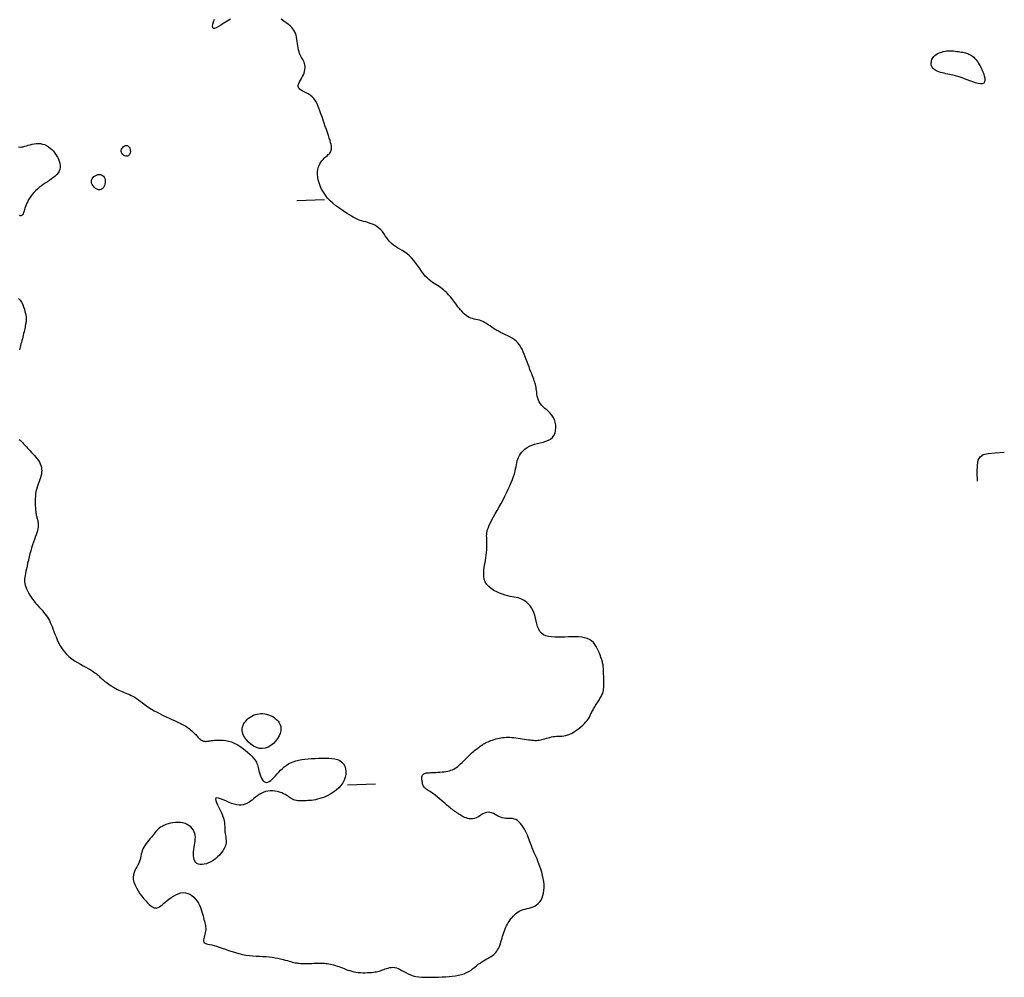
# Model space of a CAD drawing. Header units: millimetres. Extents: x 32690613 to 32693367, y 5343692 to 5344708.
# Tile 800 of 1009: x 32693007 to 32693043, y 5344110 to 5344145. Entities that reach past the tile are written whole.
import ezdxf

# ---------------------------------------------------------------- set-up
doc = ezdxf.new("R2010")
doc.units = ezdxf.units.MM
doc.header["$LTSCALE"] = 20
doc.layers.add('02-DGM_HL_492.00', color=82, linetype='Continuous')
doc.layers.add('02-DGM_HL_492.50', color=92, linetype='Continuous')

msp = doc.modelspace()

# ---------------------------------------------------------------- linework, layer by layer
at = {"layer": '02-DGM_HL_492.00', "elevation": 492, "flags": 128}
msp.add_lwpolyline([(32693041.281, 5344143.4), (32693041.323, 5344143.374), (32693041.366, 5344143.344), (32693041.409, 5344143.308), (32693041.453, 5344143.265), (32693041.497, 5344143.215), (32693041.54, 5344143.157), (32693041.585, 5344143.09), (32693041.629, 5344143.013), (32693041.674, 5344142.927), (32693041.716, 5344142.835), (32693041.754, 5344142.74), (32693041.783, 5344142.647), (32693041.801, 5344142.561), (32693041.807, 5344142.485), (32693041.795, 5344142.423), (32693041.765, 5344142.379), (32693041.715, 5344142.357), (32693041.646, 5344142.354), (32693041.564, 5344142.366), (32693041.472, 5344142.391), (32693041.373, 5344142.423), (32693041.273, 5344142.461), (32693041.174, 5344142.5), (32693041.081, 5344142.536), (32693040.997, 5344142.567), (32693040.92, 5344142.593), (32693040.85, 5344142.615), (32693040.785, 5344142.634), (32693040.723, 5344142.65), (32693040.663, 5344142.664), (32693040.603, 5344142.677), (32693040.541, 5344142.69), (32693040.477, 5344142.703), (32693040.411, 5344142.718), (32693040.344, 5344142.733), (32693040.278, 5344142.75), (32693040.214, 5344142.767), (32693040.154, 5344142.786), (32693040.099, 5344142.807), (32693040.05, 5344142.829), (32693040.009, 5344142.853), (32693039.974, 5344142.879), (32693039.946, 5344142.907), (32693039.924, 5344142.937), (32693039.907, 5344142.968), (32693039.896, 5344143), (32693039.888, 5344143.034), (32693039.885, 5344143.07), (32693039.886, 5344143.107), (32693039.89, 5344143.145), (32693039.898, 5344143.184), (32693039.911, 5344143.222), (32693039.928, 5344143.26), (32693039.951, 5344143.298), (32693039.979, 5344143.333), (32693040.013, 5344143.367), (32693040.052, 5344143.399), (32693040.098, 5344143.427), (32693040.148, 5344143.454), (32693040.202, 5344143.477), (32693040.259, 5344143.496), (32693040.318, 5344143.513), (32693040.379, 5344143.525), (32693040.442, 5344143.534), (32693040.504, 5344143.539), (32693040.566, 5344143.54), (32693040.628, 5344143.538), (32693040.688, 5344143.533), (32693040.748, 5344143.527), (32693040.806, 5344143.519), (32693040.862, 5344143.511), (32693040.915, 5344143.502), (32693040.967, 5344143.494), (32693041.016, 5344143.486), (32693041.063, 5344143.477), (32693041.108, 5344143.466), (32693041.152, 5344143.454), (32693041.195, 5344143.439), (32693041.238, 5344143.421)], close=True, dxfattribs=at)
msp.add_lwpolyline([(32693041.545, 5344128.11), (32693041.534, 5344128.44), (32693041.538, 5344128.688), (32693041.568, 5344128.867), (32693041.635, 5344128.989), (32693041.752, 5344129.066), (32693041.928, 5344129.11), (32693042.175, 5344129.133), (32693042.505, 5344129.148)], dxfattribs=at)
at = {"layer": '02-DGM_HL_492.50', "elevation": 492.5, "flags": 128}
for points in [[(32693007.179, 5344129.612), (32693007.212, 5344129.584), (32693007.245, 5344129.555), (32693007.277, 5344129.524), (32693007.308, 5344129.492), (32693007.34, 5344129.457), (32693007.372, 5344129.42), (32693007.405, 5344129.381), (32693007.441, 5344129.34), (32693007.481, 5344129.296), (32693007.524, 5344129.249), (32693007.572, 5344129.199), (32693007.623, 5344129.147), (32693007.676, 5344129.093), (32693007.728, 5344129.036), (32693007.78, 5344128.978), (32693007.828, 5344128.918), (32693007.871, 5344128.858), (32693007.909, 5344128.797), (32693007.939, 5344128.736), (32693007.961, 5344128.674), (32693007.976, 5344128.612), (32693007.985, 5344128.55), (32693007.988, 5344128.487), (32693007.984, 5344128.425), (32693007.976, 5344128.362), (32693007.962, 5344128.299), (32693007.943, 5344128.235), (32693007.921, 5344128.171), (32693007.897, 5344128.106), (32693007.872, 5344128.039), (32693007.846, 5344127.969), (32693007.823, 5344127.897), (32693007.801, 5344127.821), (32693007.783, 5344127.741), (32693007.77, 5344127.657), (32693007.761, 5344127.571), (32693007.756, 5344127.483), (32693007.754, 5344127.396), (32693007.755, 5344127.312), (32693007.757, 5344127.231), (32693007.762, 5344127.157), (32693007.767, 5344127.09), (32693007.773, 5344127.032), (32693007.779, 5344126.982), (32693007.786, 5344126.939), (32693007.793, 5344126.901), (32693007.8, 5344126.866), (32693007.809, 5344126.834), (32693007.817, 5344126.802), (32693007.827, 5344126.77), (32693007.837, 5344126.736), (32693007.846, 5344126.699), (32693007.854, 5344126.66), (32693007.861, 5344126.617), (32693007.864, 5344126.571), (32693007.864, 5344126.52), (32693007.86, 5344126.464), (32693007.849, 5344126.404), (32693007.833, 5344126.338), (32693007.812, 5344126.267), (32693007.786, 5344126.19), (32693007.757, 5344126.108), (32693007.725, 5344126.021), (32693007.692, 5344125.929), (32693007.659, 5344125.831), (32693007.626, 5344125.728), (32693007.594, 5344125.62), (32693007.564, 5344125.509), (32693007.536, 5344125.397), (32693007.509, 5344125.286), (32693007.484, 5344125.177), (32693007.462, 5344125.073), (32693007.441, 5344124.975), (32693007.422, 5344124.886), (32693007.406, 5344124.807), (32693007.392, 5344124.736), (32693007.382, 5344124.673), (32693007.376, 5344124.613), (32693007.374, 5344124.557), (32693007.377, 5344124.501), (32693007.385, 5344124.445), (32693007.4, 5344124.385), (32693007.421, 5344124.321), (32693007.449, 5344124.253), (32693007.482, 5344124.181), (32693007.52, 5344124.108), (32693007.563, 5344124.034), (32693007.61, 5344123.959), (32693007.661, 5344123.885), (32693007.714, 5344123.813), (32693007.77, 5344123.744), (32693007.828, 5344123.677), (32693007.886, 5344123.611), (32693007.944, 5344123.548), (32693008, 5344123.485), (32693008.054, 5344123.424), (32693008.105, 5344123.363), (32693008.151, 5344123.302), (32693008.193, 5344123.241), (32693008.23, 5344123.179), (32693008.265, 5344123.115), (32693008.297, 5344123.047), (32693008.328, 5344122.976), (32693008.359, 5344122.9), (32693008.39, 5344122.818), (32693008.424, 5344122.729), (32693008.46, 5344122.633), (32693008.501, 5344122.531), (32693008.546, 5344122.426), (32693008.596, 5344122.319), (32693008.653, 5344122.212), (32693008.718, 5344122.107), (32693008.791, 5344122.007), (32693008.873, 5344121.913), (32693008.964, 5344121.826), (32693009.063, 5344121.748), (32693009.167, 5344121.676), (32693009.272, 5344121.61), (32693009.376, 5344121.551), (32693009.477, 5344121.497), (32693009.572, 5344121.447), (32693009.657, 5344121.401), (32693009.731, 5344121.359), (32693009.795, 5344121.32), (32693009.85, 5344121.284), (32693009.898, 5344121.249), (32693009.939, 5344121.216), (32693009.976, 5344121.185), (32693010.011, 5344121.155), (32693010.043, 5344121.125), (32693010.076, 5344121.094), (32693010.109, 5344121.064), (32693010.143, 5344121.034), (32693010.178, 5344121.003), (32693010.216, 5344120.971), (32693010.256, 5344120.939), (32693010.299, 5344120.906), (32693010.345, 5344120.872), (32693010.395, 5344120.837), (32693010.449, 5344120.801), (32693010.505, 5344120.765), (32693010.564, 5344120.73), (32693010.625, 5344120.695), (32693010.688, 5344120.661), (32693010.751, 5344120.629), (32693010.814, 5344120.599), (32693010.878, 5344120.571), (32693010.942, 5344120.545), (32693011.005, 5344120.52), (32693011.069, 5344120.494), (32693011.132, 5344120.467), (32693011.196, 5344120.438), (32693011.26, 5344120.405), (32693011.324, 5344120.368), (32693011.388, 5344120.327), (32693011.454, 5344120.28), (32693011.521, 5344120.23), (32693011.592, 5344120.177), (32693011.667, 5344120.122), (32693011.746, 5344120.064), (32693011.832, 5344120.006), (32693011.924, 5344119.947), (32693012.024, 5344119.888), (32693012.129, 5344119.831), (32693012.237, 5344119.775), (32693012.346, 5344119.72), (32693012.454, 5344119.669), (32693012.558, 5344119.62), (32693012.657, 5344119.575), (32693012.746, 5344119.534), (32693012.826, 5344119.498), (32693012.897, 5344119.466), (32693012.959, 5344119.437), (32693013.015, 5344119.409), (32693013.066, 5344119.383), (32693013.113, 5344119.357), (32693013.157, 5344119.33), (32693013.2, 5344119.302), (32693013.243, 5344119.271), (32693013.286, 5344119.238), (32693013.327, 5344119.204), (32693013.368, 5344119.169), (32693013.407, 5344119.133), (32693013.444, 5344119.098), (32693013.479, 5344119.064), (32693013.511, 5344119.031), (32693013.54, 5344118.999), (32693013.566, 5344118.97), (32693013.59, 5344118.943), (32693013.613, 5344118.918), (32693013.634, 5344118.895), (32693013.655, 5344118.875), (32693013.675, 5344118.856), (32693013.696, 5344118.84), (32693013.718, 5344118.827), (32693013.741, 5344118.815), (32693013.764, 5344118.806), (32693013.788, 5344118.799), (32693013.813, 5344118.794), (32693013.837, 5344118.791), (32693013.862, 5344118.789), (32693013.887, 5344118.789), (32693013.913, 5344118.791), (32693013.939, 5344118.794), (32693013.967, 5344118.798), (32693013.999, 5344118.803), (32693014.036, 5344118.809), (32693014.079, 5344118.815), (32693014.128, 5344118.82), (32693014.186, 5344118.826), (32693014.253, 5344118.831), (32693014.328, 5344118.834), (32693014.41, 5344118.834), (32693014.499, 5344118.829), (32693014.592, 5344118.817), (32693014.689, 5344118.798), (32693014.789, 5344118.769), (32693014.891, 5344118.729), (32693014.992, 5344118.677), (32693015.093, 5344118.615), (32693015.191, 5344118.546), (32693015.284, 5344118.473), (32693015.371, 5344118.398), (32693015.451, 5344118.324), (32693015.52, 5344118.253), (32693015.579, 5344118.188), (32693015.625, 5344118.132), (32693015.661, 5344118.082), (32693015.687, 5344118.037), (32693015.707, 5344117.993), (32693015.723, 5344117.95), (32693015.735, 5344117.904), (32693015.747, 5344117.853), (32693015.761, 5344117.795), (32693015.778, 5344117.729), (32693015.798, 5344117.658), (32693015.822, 5344117.584), (32693015.849, 5344117.513), (32693015.88, 5344117.447), (32693015.915, 5344117.391), (32693015.954, 5344117.347), (32693015.996, 5344117.321), (32693016.043, 5344117.313), (32693016.092, 5344117.324), (32693016.145, 5344117.35), (32693016.2, 5344117.389), (32693016.257, 5344117.438), (32693016.316, 5344117.495), (32693016.375, 5344117.557), (32693016.435, 5344117.621), (32693016.495, 5344117.686), (32693016.556, 5344117.75), (32693016.62, 5344117.812), (32693016.686, 5344117.871), (32693016.756, 5344117.926), (32693016.832, 5344117.977), (32693016.913, 5344118.022), (32693017.002, 5344118.06), (32693017.098, 5344118.092), (32693017.201, 5344118.117), (32693017.311, 5344118.136), (32693017.425, 5344118.15), (32693017.544, 5344118.161), (32693017.666, 5344118.169), (32693017.79, 5344118.175), (32693017.914, 5344118.18), (32693018.039, 5344118.184), (32693018.162, 5344118.187), (32693018.281, 5344118.185), (32693018.394, 5344118.177), (32693018.5, 5344118.162), (32693018.596, 5344118.136), (32693018.681, 5344118.098), (32693018.753, 5344118.046), (32693018.811, 5344117.978), (32693018.853, 5344117.897), (32693018.88, 5344117.806), (32693018.892, 5344117.707), (32693018.888, 5344117.604), (32693018.869, 5344117.499), (32693018.834, 5344117.395), (32693018.783, 5344117.296), (32693018.717, 5344117.204), (32693018.637, 5344117.118), (32693018.548, 5344117.041), (32693018.451, 5344116.97), (32693018.351, 5344116.908), (32693018.249, 5344116.853), (32693018.149, 5344116.806), (32693018.053, 5344116.767), (32693017.964, 5344116.736), (32693017.882, 5344116.712), (32693017.805, 5344116.695), (32693017.733, 5344116.682), (32693017.665, 5344116.673), (32693017.599, 5344116.667), (32693017.536, 5344116.664), (32693017.473, 5344116.661), (32693017.411, 5344116.659), (32693017.349, 5344116.657), (32693017.288, 5344116.657), (32693017.229, 5344116.658), (32693017.173, 5344116.662), (32693017.119, 5344116.668), (32693017.068, 5344116.679), (32693017.022, 5344116.694), (32693016.979, 5344116.713), (32693016.939, 5344116.736), (32693016.901, 5344116.763), (32693016.861, 5344116.792), (32693016.82, 5344116.822), (32693016.774, 5344116.853), (32693016.722, 5344116.883), (32693016.663, 5344116.913), (32693016.595, 5344116.941), (32693016.519, 5344116.965), (32693016.438, 5344116.986), (32693016.353, 5344117.001), (32693016.266, 5344117.01), (32693016.178, 5344117.011), (32693016.092, 5344117.004), (32693016.009, 5344116.988), (32693015.931, 5344116.961), (32693015.858, 5344116.925), (32693015.788, 5344116.883), (32693015.721, 5344116.835), (32693015.657, 5344116.785), (32693015.595, 5344116.735), (32693015.533, 5344116.685), (32693015.473, 5344116.639), (32693015.411, 5344116.597), (32693015.349, 5344116.562), (32693015.285, 5344116.534), (32693015.217, 5344116.514), (32693015.145, 5344116.503), (32693015.067, 5344116.502), (32693014.984, 5344116.511), (32693014.893, 5344116.533), (32693014.795, 5344116.566), (32693014.692, 5344116.607), (32693014.59, 5344116.651), (32693014.493, 5344116.694), (32693014.404, 5344116.731), (32693014.328, 5344116.757), (32693014.27, 5344116.767), (32693014.234, 5344116.757), (32693014.222, 5344116.723), (32693014.231, 5344116.669), (32693014.257, 5344116.597), (32693014.295, 5344116.513), (32693014.341, 5344116.419), (32693014.389, 5344116.321), (32693014.435, 5344116.223), (32693014.475, 5344116.127), (32693014.505, 5344116.038), (32693014.525, 5344115.956), (32693014.538, 5344115.879), (32693014.545, 5344115.807), (32693014.549, 5344115.738), (32693014.552, 5344115.673), (32693014.554, 5344115.609), (32693014.559, 5344115.547), (32693014.567, 5344115.484), (32693014.578, 5344115.422), (32693014.588, 5344115.359), (32693014.596, 5344115.294), (32693014.6, 5344115.229), (32693014.597, 5344115.161), (32693014.585, 5344115.091), (32693014.563, 5344115.019), (32693014.528, 5344114.943), (32693014.482, 5344114.866), (32693014.427, 5344114.79), (32693014.363, 5344114.715), (32693014.292, 5344114.644), (32693014.217, 5344114.579), (32693014.137, 5344114.52), (32693014.056, 5344114.471), (32693013.975, 5344114.431), (32693013.894, 5344114.402), (32693013.816, 5344114.383), (32693013.742, 5344114.375), (32693013.673, 5344114.377), (32693013.61, 5344114.391), (32693013.556, 5344114.415), (32693013.512, 5344114.449), (32693013.478, 5344114.495), (32693013.454, 5344114.549), (32693013.439, 5344114.612), (32693013.432, 5344114.68), (32693013.43, 5344114.754), (32693013.434, 5344114.83), (32693013.442, 5344114.909), (32693013.453, 5344114.987), (32693013.465, 5344115.064), (32693013.478, 5344115.14), (32693013.489, 5344115.214), (32693013.496, 5344115.286), (32693013.499, 5344115.356), (32693013.495, 5344115.423), (32693013.483, 5344115.489), (32693013.461, 5344115.551), (32693013.428, 5344115.611), (32693013.385, 5344115.668), (32693013.332, 5344115.72), (32693013.27, 5344115.766), (32693013.202, 5344115.806), (32693013.127, 5344115.839), (32693013.047, 5344115.864), (32693012.962, 5344115.88), (32693012.875, 5344115.886), (32693012.786, 5344115.883), (32693012.696, 5344115.873), (32693012.609, 5344115.855), (32693012.524, 5344115.833), (32693012.444, 5344115.806), (32693012.371, 5344115.775), (32693012.305, 5344115.742), (32693012.248, 5344115.708), (32693012.199, 5344115.672), (32693012.156, 5344115.634), (32693012.117, 5344115.595), (32693012.08, 5344115.553), (32693012.045, 5344115.509), (32693012.008, 5344115.462), (32693011.968, 5344115.412), (32693011.924, 5344115.359), (32693011.877, 5344115.303), (32693011.829, 5344115.244), (32693011.781, 5344115.184), (32693011.734, 5344115.122), (32693011.691, 5344115.059), (32693011.652, 5344114.995), (32693011.62, 5344114.931), (32693011.594, 5344114.868), (32693011.575, 5344114.804), (32693011.56, 5344114.741), (32693011.546, 5344114.678), (32693011.533, 5344114.615), (32693011.517, 5344114.552), (32693011.498, 5344114.489), (32693011.473, 5344114.425), (32693011.44, 5344114.361), (32693011.404, 5344114.296), (32693011.366, 5344114.229), (32693011.33, 5344114.159), (32693011.3, 5344114.085), (32693011.278, 5344114.007), (32693011.268, 5344113.924), (32693011.273, 5344113.834), (32693011.296, 5344113.737), (32693011.334, 5344113.636), (32693011.385, 5344113.533), (32693011.445, 5344113.43), (32693011.512, 5344113.329), (32693011.582, 5344113.234), (32693011.653, 5344113.145), (32693011.72, 5344113.067), (32693011.783, 5344113.001), (32693011.84, 5344112.946), (32693011.893, 5344112.902), (32693011.941, 5344112.867), (32693011.985, 5344112.842), (32693012.025, 5344112.826), (32693012.063, 5344112.817), (32693012.097, 5344112.815), (32693012.129, 5344112.819), (32693012.161, 5344112.83), (32693012.193, 5344112.847), (32693012.227, 5344112.87), (32693012.264, 5344112.899), (32693012.307, 5344112.934), (32693012.355, 5344112.975), (32693012.411, 5344113.023), (32693012.476, 5344113.076), (32693012.549, 5344113.132), (32693012.628, 5344113.189), (32693012.711, 5344113.242), (32693012.797, 5344113.29), (32693012.885, 5344113.329), (32693012.974, 5344113.356), (32693013.06, 5344113.367), (32693013.144, 5344113.362), (32693013.225, 5344113.341), (32693013.302, 5344113.306), (32693013.374, 5344113.258), (32693013.441, 5344113.201), (32693013.502, 5344113.137), (32693013.557, 5344113.066), (32693013.606, 5344112.992), (32693013.647, 5344112.915), (32693013.681, 5344112.838), (32693013.711, 5344112.76), (32693013.735, 5344112.684), (32693013.756, 5344112.609), (32693013.774, 5344112.537), (32693013.791, 5344112.468), (32693013.806, 5344112.404), (32693013.821, 5344112.344), (32693013.836, 5344112.289), (32693013.849, 5344112.237), (32693013.86, 5344112.187), (32693013.867, 5344112.138), (32693013.872, 5344112.09), (32693013.871, 5344112.04), (32693013.866, 5344111.989), (32693013.855, 5344111.935), (32693013.84, 5344111.88), (32693013.824, 5344111.825), (32693013.808, 5344111.771), (32693013.796, 5344111.72), (32693013.788, 5344111.673), (32693013.788, 5344111.632), (32693013.798, 5344111.597), (32693013.819, 5344111.57), (32693013.851, 5344111.55), (32693013.894, 5344111.533), (32693013.948, 5344111.52), (32693014.012, 5344111.506), (32693014.085, 5344111.491), (32693014.167, 5344111.472), (32693014.258, 5344111.448), (32693014.356, 5344111.417), (32693014.462, 5344111.381), (32693014.574, 5344111.34), (32693014.691, 5344111.298), (32693014.812, 5344111.257), (32693014.935, 5344111.217), (32693015.061, 5344111.181), (32693015.187, 5344111.151), (32693015.313, 5344111.128), (32693015.438, 5344111.112), (32693015.562, 5344111.1), (32693015.684, 5344111.092), (32693015.804, 5344111.086), (32693015.922, 5344111.08), (32693016.037, 5344111.073), (32693016.149, 5344111.064), (32693016.257, 5344111.05), (32693016.361, 5344111.034), (32693016.46, 5344111.015), (32693016.553, 5344110.994), (32693016.641, 5344110.973), (32693016.722, 5344110.951), (32693016.797, 5344110.93), (32693016.864, 5344110.911), (32693016.924, 5344110.894), (32693016.977, 5344110.879), (32693017.026, 5344110.866), (32693017.073, 5344110.855), (32693017.119, 5344110.846), (32693017.166, 5344110.839), (32693017.216, 5344110.833), (32693017.27, 5344110.829), (32693017.331, 5344110.827), (32693017.396, 5344110.826), (32693017.465, 5344110.826), (32693017.536, 5344110.828), (32693017.608, 5344110.829), (32693017.679, 5344110.832), (32693017.747, 5344110.834), (32693017.812, 5344110.837), (32693017.872, 5344110.839), (32693017.928, 5344110.841), (32693017.98, 5344110.842), (32693018.031, 5344110.842), (32693018.08, 5344110.84), (32693018.129, 5344110.837), (32693018.178, 5344110.832), (32693018.229, 5344110.825), (32693018.283, 5344110.816), (32693018.339, 5344110.804), (32693018.397, 5344110.789), (32693018.457, 5344110.773), (32693018.519, 5344110.755), (32693018.581, 5344110.735), (32693018.644, 5344110.714), (32693018.707, 5344110.691), (32693018.771, 5344110.667), (32693018.835, 5344110.642), (32693018.9, 5344110.617), (32693018.966, 5344110.593), (32693019.035, 5344110.571), (32693019.106, 5344110.55), (32693019.179, 5344110.532), (32693019.256, 5344110.518), (32693019.336, 5344110.507), (32693019.419, 5344110.5), (32693019.502, 5344110.497), (32693019.585, 5344110.496), (32693019.666, 5344110.498), (32693019.743, 5344110.502), (32693019.816, 5344110.507), (32693019.882, 5344110.514), (32693019.94, 5344110.523), (32693019.992, 5344110.532), (32693020.04, 5344110.542), (32693020.083, 5344110.554), (32693020.125, 5344110.566), (32693020.166, 5344110.58), (32693020.209, 5344110.596), (32693020.253, 5344110.612), (32693020.301, 5344110.63), (32693020.353, 5344110.648), (32693020.407, 5344110.665), (32693020.464, 5344110.678), (32693020.523, 5344110.687), (32693020.584, 5344110.69), (32693020.647, 5344110.685), (32693020.71, 5344110.672), (32693020.773, 5344110.649), (32693020.838, 5344110.617), (32693020.905, 5344110.58), (32693020.975, 5344110.54), (32693021.049, 5344110.498), (32693021.128, 5344110.458), (32693021.213, 5344110.421), (32693021.304, 5344110.389), (32693021.403, 5344110.366), (32693021.508, 5344110.349), (32693021.619, 5344110.339), (32693021.734, 5344110.333), (32693021.853, 5344110.332), (32693021.975, 5344110.333), (32693022.099, 5344110.337), (32693022.224, 5344110.342), (32693022.348, 5344110.347), (32693022.472, 5344110.353), (32693022.594, 5344110.361), (32693022.712, 5344110.371), (32693022.827, 5344110.386), (32693022.936, 5344110.405), (32693023.04, 5344110.43), (32693023.136, 5344110.461), (32693023.225, 5344110.499), (32693023.306, 5344110.544), (32693023.382, 5344110.592), (32693023.452, 5344110.643), (32693023.519, 5344110.696), (32693023.582, 5344110.748), (32693023.644, 5344110.798), (32693023.705, 5344110.844), (32693023.766, 5344110.886), (32693023.826, 5344110.924), (32693023.886, 5344110.958), (32693023.944, 5344110.989), (32693024.001, 5344111.02), (32693024.055, 5344111.05), (32693024.106, 5344111.08), (32693024.153, 5344111.112), (32693024.197, 5344111.147), (32693024.237, 5344111.183), (32693024.273, 5344111.223), (32693024.307, 5344111.266), (32693024.337, 5344111.312), (32693024.365, 5344111.362), (32693024.391, 5344111.415), (32693024.414, 5344111.473), (32693024.436, 5344111.534), (32693024.457, 5344111.598), (32693024.477, 5344111.665), (32693024.496, 5344111.733), (32693024.516, 5344111.802), (32693024.536, 5344111.87), (32693024.557, 5344111.937), (32693024.58, 5344112.002), (32693024.605, 5344112.064), (32693024.631, 5344112.123), (32693024.659, 5344112.18), (32693024.689, 5344112.234), (32693024.72, 5344112.286), (32693024.753, 5344112.337), (32693024.787, 5344112.386), (32693024.822, 5344112.434), (32693024.858, 5344112.48), (32693024.896, 5344112.526), (32693024.936, 5344112.569), (32693024.979, 5344112.609), (32693025.025, 5344112.647), (32693025.075, 5344112.681), (32693025.129, 5344112.711), (32693025.188, 5344112.737), (32693025.252, 5344112.758), (32693025.32, 5344112.776), (32693025.391, 5344112.793), (32693025.463, 5344112.81), (32693025.535, 5344112.831), (32693025.605, 5344112.855), (32693025.673, 5344112.886), (32693025.736, 5344112.925), (32693025.794, 5344112.974), (32693025.846, 5344113.033), (32693025.892, 5344113.101), (32693025.93, 5344113.176), (32693025.961, 5344113.259), (32693025.984, 5344113.349), (32693025.998, 5344113.446), (32693026.004, 5344113.547), (32693026.001, 5344113.654), (32693025.989, 5344113.764), (32693025.971, 5344113.875), (32693025.947, 5344113.986), (32693025.918, 5344114.097), (32693025.887, 5344114.203), (32693025.853, 5344114.306), (32693025.818, 5344114.402), (32693025.783, 5344114.491), (32693025.749, 5344114.573), (32693025.716, 5344114.649), (32693025.683, 5344114.72), (32693025.652, 5344114.787), (32693025.623, 5344114.852), (32693025.596, 5344114.914), (32693025.57, 5344114.976), (32693025.547, 5344115.038), (32693025.525, 5344115.1), (32693025.504, 5344115.163), (32693025.482, 5344115.226), (32693025.459, 5344115.291), (32693025.434, 5344115.358), (32693025.407, 5344115.426), (32693025.375, 5344115.497), (32693025.338, 5344115.569), (32693025.298, 5344115.642), (32693025.253, 5344115.714), (32693025.205, 5344115.782), (32693025.154, 5344115.845), (32693025.101, 5344115.9), (32693025.046, 5344115.947), (32693024.989, 5344115.982), (32693024.931, 5344116.005), (32693024.872, 5344116.018), (32693024.812, 5344116.023), (32693024.752, 5344116.025), (32693024.69, 5344116.025), (32693024.628, 5344116.026), (32693024.566, 5344116.033), (32693024.503, 5344116.046), (32693024.439, 5344116.069), (32693024.375, 5344116.099), (32693024.312, 5344116.134), (32693024.248, 5344116.168), (32693024.184, 5344116.2), (32693024.12, 5344116.227), (32693024.057, 5344116.244), (32693023.994, 5344116.249), (32693023.932, 5344116.239), (32693023.87, 5344116.217), (32693023.809, 5344116.187), (32693023.748, 5344116.151), (32693023.687, 5344116.113), (32693023.626, 5344116.076), (32693023.564, 5344116.044), (32693023.503, 5344116.021), (32693023.441, 5344116.009), (32693023.379, 5344116.006), (32693023.319, 5344116.012), (32693023.26, 5344116.025), (32693023.205, 5344116.042), (32693023.152, 5344116.063), (32693023.104, 5344116.086), (32693023.062, 5344116.108), (32693023.024, 5344116.129), (32693022.992, 5344116.149), (32693022.964, 5344116.167), (32693022.94, 5344116.184), (32693022.917, 5344116.2), (32693022.896, 5344116.216), (32693022.876, 5344116.231), (32693022.855, 5344116.246), (32693022.832, 5344116.261), (32693022.808, 5344116.277), (32693022.781, 5344116.295), (32693022.75, 5344116.316), (32693022.715, 5344116.341), (32693022.675, 5344116.371), (32693022.629, 5344116.407), (32693022.576, 5344116.451), (32693022.516, 5344116.502), (32693022.45, 5344116.559), (32693022.38, 5344116.62), (32693022.309, 5344116.682), (32693022.237, 5344116.745), (32693022.166, 5344116.805), (32693022.099, 5344116.86), (32693022.036, 5344116.909), (32693021.981, 5344116.949), (32693021.931, 5344116.982), (32693021.888, 5344117.009), (32693021.849, 5344117.032), (32693021.815, 5344117.051), (32693021.786, 5344117.069), (32693021.76, 5344117.087), (32693021.737, 5344117.106), (32693021.716, 5344117.127), (32693021.698, 5344117.151), (32693021.683, 5344117.177), (32693021.669, 5344117.206), (32693021.657, 5344117.236), (32693021.646, 5344117.268), (32693021.638, 5344117.302), (32693021.631, 5344117.338), (32693021.625, 5344117.375), (32693021.62, 5344117.412), (32693021.619, 5344117.449), (32693021.62, 5344117.485), (32693021.624, 5344117.519), (32693021.632, 5344117.551), (32693021.644, 5344117.579), (32693021.662, 5344117.603), (32693021.685, 5344117.622), (32693021.713, 5344117.637), (32693021.746, 5344117.649), (32693021.785, 5344117.657), (32693021.829, 5344117.662), (32693021.878, 5344117.666), (32693021.933, 5344117.669), (32693021.993, 5344117.672), (32693022.058, 5344117.674), (32693022.126, 5344117.677), (32693022.198, 5344117.681), (32693022.27, 5344117.686), (32693022.343, 5344117.692), (32693022.414, 5344117.7), (32693022.482, 5344117.709), (32693022.547, 5344117.721), (32693022.606, 5344117.735), (32693022.662, 5344117.752), (32693022.713, 5344117.772), (32693022.763, 5344117.796), (32693022.811, 5344117.823), (32693022.858, 5344117.855), (32693022.906, 5344117.891), (32693022.956, 5344117.932), (32693023.007, 5344117.978), (32693023.06, 5344118.028), (32693023.115, 5344118.081), (32693023.169, 5344118.135), (32693023.224, 5344118.19), (32693023.277, 5344118.244), (32693023.329, 5344118.295), (32693023.379, 5344118.343), (32693023.426, 5344118.386), (32693023.47, 5344118.425), (32693023.511, 5344118.46), (32693023.55, 5344118.492), (32693023.587, 5344118.521), (32693023.622, 5344118.547), (32693023.655, 5344118.571), (32693023.686, 5344118.594), (32693023.716, 5344118.616), (32693023.745, 5344118.636), (32693023.774, 5344118.656), (32693023.804, 5344118.676), (32693023.835, 5344118.695), (32693023.869, 5344118.715), (32693023.906, 5344118.734), (32693023.946, 5344118.754), (32693023.992, 5344118.775), (32693024.041, 5344118.796), (32693024.094, 5344118.817), (32693024.15, 5344118.837), (32693024.208, 5344118.857), (32693024.268, 5344118.875), (32693024.329, 5344118.891), (32693024.391, 5344118.905), (32693024.453, 5344118.917), (32693024.516, 5344118.926), (32693024.579, 5344118.932), (32693024.643, 5344118.936), (32693024.709, 5344118.937), (32693024.777, 5344118.936), (32693024.846, 5344118.932), (32693024.918, 5344118.926), (32693024.993, 5344118.917), (32693025.069, 5344118.906), (32693025.146, 5344118.895), (32693025.222, 5344118.882), (32693025.298, 5344118.869), (32693025.37, 5344118.857), (32693025.44, 5344118.847), (32693025.505, 5344118.838), (32693025.566, 5344118.831), (32693025.622, 5344118.826), (32693025.675, 5344118.825), (32693025.725, 5344118.825), (32693025.774, 5344118.828), (32693025.822, 5344118.834), (32693025.871, 5344118.843), (32693025.922, 5344118.854), (32693025.975, 5344118.867), (32693026.03, 5344118.883), (32693026.087, 5344118.899), (32693026.145, 5344118.916), (32693026.205, 5344118.932), (32693026.266, 5344118.946), (32693026.328, 5344118.958), (32693026.39, 5344118.967), (32693026.452, 5344118.971), (32693026.515, 5344118.974), (32693026.579, 5344118.976), (32693026.645, 5344118.98), (32693026.712, 5344118.987), (32693026.782, 5344119), (32693026.854, 5344119.02), (32693026.929, 5344119.049), (32693027.007, 5344119.088), (32693027.087, 5344119.137), (32693027.167, 5344119.192), (32693027.245, 5344119.251), (32693027.32, 5344119.312), (32693027.389, 5344119.374), (32693027.451, 5344119.433), (32693027.504, 5344119.488), (32693027.547, 5344119.537), (32693027.581, 5344119.58), (32693027.607, 5344119.619), (32693027.628, 5344119.654), (32693027.644, 5344119.686), (32693027.658, 5344119.717), (32693027.671, 5344119.748), (32693027.684, 5344119.779), (32693027.7, 5344119.812), (32693027.717, 5344119.846), (32693027.736, 5344119.881), (32693027.757, 5344119.917), (32693027.779, 5344119.954), (32693027.801, 5344119.992), (32693027.825, 5344120.03), (32693027.848, 5344120.069), (32693027.872, 5344120.107), (32693027.895, 5344120.145), (32693027.918, 5344120.183), (32693027.941, 5344120.22), (32693027.963, 5344120.257), (32693027.985, 5344120.292), (32693028.006, 5344120.327), (32693028.026, 5344120.359), (32693028.045, 5344120.391), (32693028.063, 5344120.422), (32693028.079, 5344120.453), (32693028.094, 5344120.486), (32693028.108, 5344120.522), (32693028.119, 5344120.562), (32693028.129, 5344120.607), (32693028.136, 5344120.658), (32693028.141, 5344120.716), (32693028.145, 5344120.78), (32693028.146, 5344120.847), (32693028.146, 5344120.917), (32693028.145, 5344120.988), (32693028.143, 5344121.059), (32693028.14, 5344121.127), (32693028.138, 5344121.192), (32693028.135, 5344121.252), (32693028.133, 5344121.307), (32693028.131, 5344121.358), (32693028.128, 5344121.405), (32693028.124, 5344121.449), (32693028.12, 5344121.49), (32693028.115, 5344121.529), (32693028.109, 5344121.566), (32693028.102, 5344121.602), (32693028.093, 5344121.638), (32693028.083, 5344121.674), (32693028.071, 5344121.712), (32693028.056, 5344121.754), (32693028.04, 5344121.8), (32693028.02, 5344121.851), (32693027.999, 5344121.909), (32693027.974, 5344121.975), (32693027.945, 5344122.045), (32693027.911, 5344122.118), (32693027.871, 5344122.191), (32693027.824, 5344122.262), (32693027.769, 5344122.329), (32693027.705, 5344122.388), (32693027.63, 5344122.437), (32693027.545, 5344122.475), (32693027.45, 5344122.502), (32693027.346, 5344122.521), (32693027.236, 5344122.531), (32693027.12, 5344122.536), (32693026.999, 5344122.536), (32693026.876, 5344122.533), (32693026.751, 5344122.528), (32693026.627, 5344122.523), (32693026.504, 5344122.521), (32693026.385, 5344122.522), (32693026.272, 5344122.53), (32693026.166, 5344122.546), (32693026.069, 5344122.572), (32693025.984, 5344122.61), (32693025.912, 5344122.662), (32693025.854, 5344122.73), (32693025.809, 5344122.81), (32693025.772, 5344122.901), (32693025.742, 5344122.999), (32693025.717, 5344123.101), (32693025.691, 5344123.204), (32693025.665, 5344123.306), (32693025.633, 5344123.402), (32693025.594, 5344123.49), (32693025.549, 5344123.57), (32693025.499, 5344123.643), (32693025.444, 5344123.707), (32693025.385, 5344123.763), (32693025.324, 5344123.812), (32693025.261, 5344123.852), (32693025.197, 5344123.885), (32693025.133, 5344123.91), (32693025.069, 5344123.929), (32693025.003, 5344123.945), (32693024.934, 5344123.958), (32693024.861, 5344123.971), (32693024.783, 5344123.986), (32693024.699, 5344124.005), (32693024.608, 5344124.029), (32693024.509, 5344124.06), (32693024.406, 5344124.099), (32693024.303, 5344124.146), (32693024.201, 5344124.2), (32693024.106, 5344124.263), (32693024.021, 5344124.334), (32693023.949, 5344124.413), (32693023.894, 5344124.501), (32693023.859, 5344124.597), (32693023.84, 5344124.7), (32693023.836, 5344124.808), (32693023.843, 5344124.92), (32693023.858, 5344125.033), (32693023.877, 5344125.146), (32693023.897, 5344125.256), (32693023.916, 5344125.364), (32693023.931, 5344125.466), (32693023.941, 5344125.563), (32693023.947, 5344125.654), (32693023.95, 5344125.74), (32693023.951, 5344125.821), (32693023.95, 5344125.897), (32693023.948, 5344125.967), (32693023.946, 5344126.032), (32693023.944, 5344126.092), (32693023.943, 5344126.149), (32693023.945, 5344126.205), (32693023.951, 5344126.262), (32693023.961, 5344126.321), (32693023.979, 5344126.385), (32693024.004, 5344126.456), (32693024.037, 5344126.536), (32693024.08, 5344126.626), (32693024.132, 5344126.726), (32693024.19, 5344126.833), (32693024.254, 5344126.948), (32693024.321, 5344127.067), (32693024.391, 5344127.191), (32693024.461, 5344127.317), (32693024.53, 5344127.445), (32693024.596, 5344127.572), (32693024.66, 5344127.699), (32693024.719, 5344127.823), (32693024.774, 5344127.944), (32693024.824, 5344128.062), (32693024.869, 5344128.174), (32693024.907, 5344128.279), (32693024.938, 5344128.378), (32693024.962, 5344128.469), (32693024.981, 5344128.553), (32693024.996, 5344128.631), (32693025.009, 5344128.704), (32693025.022, 5344128.773), (32693025.037, 5344128.839), (32693025.057, 5344128.904), (32693025.082, 5344128.968), (32693025.115, 5344129.031), (32693025.155, 5344129.094), (32693025.204, 5344129.156), (32693025.26, 5344129.214), (32693025.324, 5344129.269), (32693025.397, 5344129.32), (32693025.477, 5344129.365), (32693025.565, 5344129.403), (32693025.661, 5344129.435), (32693025.762, 5344129.462), (32693025.865, 5344129.487), (32693025.968, 5344129.513), (32693026.066, 5344129.543), (32693026.157, 5344129.579), (32693026.237, 5344129.625), (32693026.305, 5344129.683), (32693026.357, 5344129.754), (32693026.394, 5344129.838), (32693026.415, 5344129.93), (32693026.423, 5344130.028), (32693026.418, 5344130.127), (32693026.401, 5344130.226), (32693026.372, 5344130.32), (32693026.332, 5344130.406), (32693026.283, 5344130.483), (32693026.226, 5344130.551), (32693026.164, 5344130.612), (32693026.1, 5344130.668), (32693026.035, 5344130.722), (32693025.974, 5344130.776), (32693025.917, 5344130.83), (32693025.869, 5344130.889), (32693025.829, 5344130.952), (32693025.799, 5344131.02), (32693025.776, 5344131.09), (32693025.759, 5344131.161), (32693025.746, 5344131.231), (32693025.737, 5344131.3), (32693025.73, 5344131.365), (32693025.723, 5344131.425), (32693025.715, 5344131.479), (32693025.705, 5344131.528), (32693025.694, 5344131.575), (32693025.682, 5344131.62), (32693025.667, 5344131.665), (32693025.651, 5344131.713), (32693025.632, 5344131.766), (32693025.61, 5344131.824), (32693025.585, 5344131.889), (32693025.558, 5344131.961), (32693025.528, 5344132.039), (32693025.497, 5344132.122), (32693025.465, 5344132.208), (32693025.431, 5344132.298), (32693025.396, 5344132.389), (32693025.362, 5344132.481), (32693025.327, 5344132.574), (32693025.291, 5344132.665), (32693025.253, 5344132.754), (32693025.212, 5344132.84), (32693025.168, 5344132.922), (32693025.119, 5344132.999), (32693025.064, 5344133.07), (32693025.002, 5344133.134), (32693024.934, 5344133.191), (32693024.86, 5344133.24), (32693024.78, 5344133.285), (32693024.698, 5344133.326), (32693024.614, 5344133.365), (32693024.529, 5344133.403), (32693024.445, 5344133.443), (32693024.363, 5344133.485), (32693024.285, 5344133.53), (32693024.21, 5344133.578), (32693024.139, 5344133.628), (32693024.069, 5344133.676), (32693024.002, 5344133.723), (32693023.936, 5344133.767), (32693023.871, 5344133.806), (32693023.807, 5344133.838), (32693023.744, 5344133.863), (32693023.681, 5344133.883), (32693023.618, 5344133.898), (32693023.556, 5344133.912), (32693023.495, 5344133.925), (32693023.435, 5344133.941), (32693023.376, 5344133.96), (32693023.318, 5344133.986), (32693023.261, 5344134.019), (32693023.206, 5344134.058), (32693023.152, 5344134.103), (32693023.1, 5344134.152), (32693023.051, 5344134.204), (32693023.003, 5344134.258), (32693022.958, 5344134.312), (32693022.915, 5344134.366), (32693022.875, 5344134.419), (32693022.838, 5344134.469), (32693022.802, 5344134.518), (32693022.766, 5344134.566), (32693022.731, 5344134.613), (32693022.696, 5344134.66), (32693022.659, 5344134.705), (32693022.621, 5344134.751), (32693022.58, 5344134.796), (32693022.538, 5344134.841), (32693022.493, 5344134.886), (32693022.446, 5344134.929), (32693022.396, 5344134.972), (32693022.345, 5344135.013), (32693022.292, 5344135.052), (32693022.237, 5344135.09), (32693022.179, 5344135.127), (32693022.121, 5344135.162), (32693022.06, 5344135.2), (32693021.999, 5344135.24), (32693021.936, 5344135.285), (32693021.872, 5344135.337), (32693021.808, 5344135.397), (32693021.742, 5344135.467), (32693021.676, 5344135.548), (32693021.61, 5344135.638), (32693021.542, 5344135.733), (32693021.473, 5344135.832), (32693021.401, 5344135.93), (32693021.328, 5344136.026), (32693021.251, 5344136.115), (32693021.172, 5344136.195), (32693021.089, 5344136.265), (32693021.004, 5344136.325), (32693020.919, 5344136.378), (32693020.834, 5344136.427), (32693020.752, 5344136.474), (32693020.672, 5344136.522), (32693020.598, 5344136.573), (32693020.529, 5344136.629), (32693020.468, 5344136.693), (32693020.412, 5344136.762), (32693020.36, 5344136.836), (32693020.309, 5344136.911), (32693020.258, 5344136.986), (32693020.204, 5344137.058), (32693020.146, 5344137.126), (32693020.082, 5344137.187), (32693020.011, 5344137.239), (32693019.933, 5344137.284), (32693019.851, 5344137.322), (32693019.768, 5344137.354), (32693019.686, 5344137.381), (32693019.606, 5344137.404), (32693019.531, 5344137.425), (32693019.463, 5344137.444), (32693019.404, 5344137.462), (32693019.352, 5344137.48), (32693019.303, 5344137.5), (32693019.256, 5344137.523), (32693019.207, 5344137.549), (32693019.153, 5344137.58), (32693019.092, 5344137.617), (32693019.021, 5344137.66), (32693018.938, 5344137.711), (32693018.846, 5344137.769), (32693018.746, 5344137.835), (32693018.642, 5344137.908), (32693018.537, 5344137.987), (32693018.433, 5344138.073), (32693018.334, 5344138.165), (32693018.242, 5344138.263), (32693018.159, 5344138.367), (32693018.087, 5344138.474), (32693018.026, 5344138.584), (32693017.975, 5344138.694), (32693017.934, 5344138.804), (32693017.904, 5344138.911), (32693017.884, 5344139.014), (32693017.875, 5344139.111), (32693017.876, 5344139.201), (32693017.887, 5344139.284), (32693017.906, 5344139.36), (32693017.932, 5344139.429), (32693017.963, 5344139.492), (32693017.998, 5344139.549), (32693018.037, 5344139.601), (32693018.076, 5344139.647), (32693018.116, 5344139.688), (32693018.156, 5344139.724), (32693018.194, 5344139.757), (32693018.231, 5344139.788), (32693018.265, 5344139.818), (32693018.295, 5344139.847), (32693018.322, 5344139.876), (32693018.344, 5344139.907), (32693018.361, 5344139.941), (32693018.373, 5344139.978), (32693018.379, 5344140.019), (32693018.38, 5344140.065), (32693018.375, 5344140.118), (32693018.365, 5344140.178), (32693018.349, 5344140.246), (32693018.328, 5344140.324), (32693018.301, 5344140.411), (32693018.27, 5344140.507), (32693018.235, 5344140.61), (32693018.197, 5344140.718), (32693018.158, 5344140.829), (32693018.118, 5344140.943), (32693018.078, 5344141.056), (32693018.039, 5344141.169), (32693018.002, 5344141.278), (32693017.966, 5344141.384), (32693017.93, 5344141.485), (32693017.891, 5344141.58), (32693017.849, 5344141.669), (32693017.802, 5344141.75), (32693017.749, 5344141.824), (32693017.688, 5344141.889), (32693017.62, 5344141.944), (32693017.546, 5344141.992), (32693017.47, 5344142.034), (32693017.396, 5344142.071), (32693017.327, 5344142.107), (32693017.268, 5344142.142), (32693017.222, 5344142.179), (32693017.192, 5344142.22), (32693017.181, 5344142.265), (32693017.187, 5344142.316), (32693017.205, 5344142.37), (32693017.234, 5344142.428), (32693017.268, 5344142.488), (32693017.306, 5344142.55), (32693017.342, 5344142.613), (32693017.374, 5344142.677), (32693017.399, 5344142.741), (32693017.417, 5344142.803), (32693017.428, 5344142.865), (32693017.432, 5344142.924), (32693017.431, 5344142.982), (32693017.425, 5344143.037), (32693017.413, 5344143.089), (32693017.398, 5344143.137), (32693017.379, 5344143.181), (32693017.357, 5344143.223), (32693017.333, 5344143.264), (32693017.308, 5344143.305), (32693017.283, 5344143.348), (32693017.259, 5344143.395), (32693017.236, 5344143.447), (32693017.217, 5344143.505), (32693017.2, 5344143.57), (32693017.187, 5344143.642), (32693017.175, 5344143.718), (32693017.164, 5344143.797), (32693017.153, 5344143.876), (32693017.141, 5344143.954), (32693017.127, 5344144.028), (32693017.11, 5344144.098), (32693017.09, 5344144.162), (32693017.065, 5344144.221), (32693017.034, 5344144.276), (32693016.997, 5344144.329), (32693016.952, 5344144.38), (32693016.898, 5344144.432), (32693016.834, 5344144.486), (32693016.759, 5344144.543), (32693016.673, 5344144.605), (32693016.576, 5344144.669)], [(32693014.753, 5344144.677), (32693014.634, 5344144.604), (32693014.521, 5344144.531), (32693014.417, 5344144.464), (32693014.324, 5344144.407), (32693014.245, 5344144.365), (32693014.182, 5344144.343), (32693014.14, 5344144.344), (32693014.119, 5344144.372), (32693014.116, 5344144.423), (32693014.128, 5344144.494), (32693014.152, 5344144.579), (32693014.182, 5344144.674)], [(32693007.151, 5344140.092), (32693007.21, 5344140.089), (32693007.267, 5344140.093), (32693007.322, 5344140.103), (32693007.378, 5344140.117), (32693007.438, 5344140.135), (32693007.502, 5344140.153), (32693007.571, 5344140.172), (32693007.643, 5344140.189), (32693007.717, 5344140.203), (32693007.793, 5344140.212), (32693007.869, 5344140.216), (32693007.945, 5344140.212), (32693008.019, 5344140.199), (32693008.092, 5344140.176), (32693008.162, 5344140.143), (32693008.229, 5344140.102), (32693008.293, 5344140.053), (32693008.353, 5344139.998), (32693008.409, 5344139.937), (32693008.46, 5344139.871), (32693008.507, 5344139.801), (32693008.549, 5344139.729), (32693008.585, 5344139.654), (32693008.613, 5344139.579), (32693008.634, 5344139.504), (32693008.645, 5344139.429), (32693008.646, 5344139.357), (32693008.636, 5344139.287), (32693008.613, 5344139.221), (32693008.578, 5344139.16), (32693008.532, 5344139.102), (32693008.476, 5344139.048), (32693008.412, 5344138.996), (32693008.343, 5344138.946), (32693008.269, 5344138.896), (32693008.194, 5344138.847), (32693008.118, 5344138.797), (32693008.043, 5344138.746), (32693007.971, 5344138.693), (32693007.901, 5344138.638), (32693007.833, 5344138.582), (32693007.77, 5344138.525), (32693007.71, 5344138.465), (32693007.655, 5344138.403), (32693007.605, 5344138.34), (32693007.56, 5344138.275), (32693007.52, 5344138.209), (32693007.485, 5344138.143), (32693007.455, 5344138.078), (32693007.429, 5344138.015), (32693007.406, 5344137.955), (32693007.387, 5344137.9), (32693007.371, 5344137.85), (32693007.358, 5344137.807), (32693007.346, 5344137.769), (32693007.337, 5344137.737), (32693007.328, 5344137.71), (32693007.32, 5344137.688), (32693007.311, 5344137.67), (32693007.302, 5344137.656), (32693007.291, 5344137.645), (32693007.277, 5344137.637), (32693007.261, 5344137.631), (32693007.243, 5344137.629), (32693007.22, 5344137.629), (32693007.194, 5344137.631)], [(32693018.133, 5344138.203), (32693017.133, 5344138.164)], [(32693007.157, 5344134.667), (32693007.215, 5344134.6), (32693007.265, 5344134.525), (32693007.306, 5344134.445), (32693007.34, 5344134.363), (32693007.368, 5344134.281), (32693007.389, 5344134.201), (32693007.406, 5344134.127), (32693007.418, 5344134.06), (32693007.427, 5344134.002), (32693007.432, 5344133.953), (32693007.434, 5344133.911), (32693007.433, 5344133.873), (32693007.43, 5344133.837), (32693007.425, 5344133.802), (32693007.419, 5344133.766), (32693007.41, 5344133.726), (32693007.401, 5344133.681), (32693007.391, 5344133.632), (32693007.379, 5344133.579), (32693007.367, 5344133.523), (32693007.354, 5344133.463), (32693007.34, 5344133.402), (32693007.325, 5344133.34), (32693007.31, 5344133.277), (32693007.294, 5344133.214), (32693007.277, 5344133.151), (32693007.261, 5344133.09), (32693007.245, 5344133.031), (32693007.229, 5344132.973), (32693007.215, 5344132.919), (32693007.202, 5344132.869), (32693007.19, 5344132.822)], [(32693019.952, 5344117.258), (32693018.953, 5344117.219)]]:
    msp.add_lwpolyline(points, dxfattribs=at)
for points in [[(32693011.024, 5344140.15), (32693011.054, 5344140.146), (32693011.081, 5344140.133), (32693011.106, 5344140.112), (32693011.127, 5344140.086), (32693011.144, 5344140.054), (32693011.158, 5344140.02), (32693011.166, 5344139.983), (32693011.17, 5344139.947), (32693011.169, 5344139.911), (32693011.163, 5344139.877), (32693011.152, 5344139.846), (32693011.137, 5344139.819), (32693011.118, 5344139.796), (32693011.095, 5344139.778), (32693011.068, 5344139.766), (32693011.039, 5344139.761), (32693011.006, 5344139.763), (32693010.973, 5344139.773), (32693010.939, 5344139.789), (32693010.908, 5344139.81), (32693010.881, 5344139.836), (32693010.859, 5344139.865), (32693010.844, 5344139.898), (32693010.837, 5344139.934), (32693010.841, 5344139.971), (32693010.853, 5344140.008), (32693010.873, 5344140.044), (32693010.898, 5344140.077), (32693010.927, 5344140.105), (32693010.959, 5344140.128), (32693010.991, 5344140.143)], [(32693010.071, 5344138.556), (32693010.022, 5344138.561), (32693009.972, 5344138.58), (32693009.922, 5344138.61), (32693009.875, 5344138.649), (32693009.833, 5344138.694), (32693009.8, 5344138.744), (32693009.777, 5344138.797), (32693009.768, 5344138.849), (32693009.773, 5344138.9), (32693009.792, 5344138.948), (32693009.822, 5344138.992), (32693009.86, 5344139.03), (32693009.904, 5344139.062), (32693009.952, 5344139.087), (32693010.001, 5344139.104), (32693010.049, 5344139.111), (32693010.094, 5344139.107), (32693010.135, 5344139.094), (32693010.172, 5344139.073), (32693010.203, 5344139.044), (32693010.229, 5344139.008), (32693010.249, 5344138.966), (32693010.262, 5344138.919), (32693010.267, 5344138.869), (32693010.266, 5344138.816), (32693010.257, 5344138.762), (32693010.241, 5344138.71), (32693010.218, 5344138.662), (32693010.19, 5344138.62), (32693010.155, 5344138.587), (32693010.116, 5344138.565)], [(32693015.899, 5344118.53), (32693015.792, 5344118.538), (32693015.686, 5344118.57), (32693015.584, 5344118.62), (32693015.488, 5344118.686), (32693015.401, 5344118.763), (32693015.326, 5344118.847), (32693015.263, 5344118.935), (32693015.217, 5344119.023), (32693015.188, 5344119.107), (32693015.176, 5344119.187), (32693015.179, 5344119.262), (32693015.195, 5344119.333), (32693015.222, 5344119.4), (32693015.258, 5344119.461), (32693015.302, 5344119.518), (32693015.352, 5344119.569), (32693015.405, 5344119.616), (32693015.462, 5344119.657), (32693015.522, 5344119.692), (32693015.584, 5344119.722), (32693015.649, 5344119.746), (32693015.715, 5344119.764), (32693015.782, 5344119.776), (32693015.85, 5344119.782), (32693015.918, 5344119.781), (32693015.986, 5344119.775), (32693016.054, 5344119.762), (32693016.12, 5344119.743), (32693016.184, 5344119.718), (32693016.247, 5344119.687), (32693016.307, 5344119.651), (32693016.364, 5344119.609), (32693016.417, 5344119.561), (32693016.465, 5344119.508), (32693016.506, 5344119.45), (32693016.538, 5344119.386), (32693016.56, 5344119.316), (32693016.568, 5344119.241), (32693016.563, 5344119.161), (32693016.541, 5344119.075), (32693016.501, 5344118.984), (32693016.446, 5344118.891), (32693016.377, 5344118.801), (32693016.296, 5344118.717), (32693016.206, 5344118.645), (32693016.108, 5344118.586), (32693016.005, 5344118.547)]]:
    msp.add_lwpolyline(points, close=True, dxfattribs=at)

doc.saveas('drawing.dxf')
